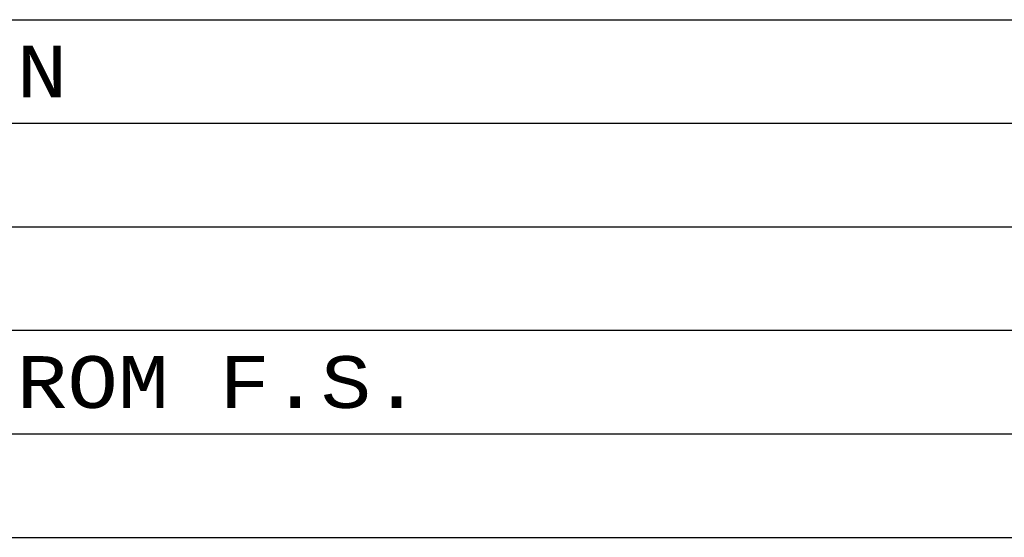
# Model space of a CAD drawing. Header units: inches. Extents: x 3 to 289, y 4 to 291.
# Tile 340 of 634: x 154.46 to 157.46, y 136.38 to 137.96. Entities that reach past the tile are written whole.
import ezdxf
from ezdxf.enums import TextEntityAlignment as Align

# ---------------------------------------------------------------- set-up
doc = ezdxf.new("R2010")
doc.units = ezdxf.units.IN
doc.header["$LTSCALE"] = 0.5
doc.header["$MEASUREMENT"] = 0
doc.layers.add('DBU', color=7, linetype='Continuous')
doc.styles.add('VERO9-Courier New', font='cour.ttf')

msp = doc.modelspace()

# ---------------------------------------------------------------- linework, layer by layer
at = {"layer": 'DBU', "color": 56, "linetype": 'Continuous'}
for p, q in [((146.4669, 137.9561), (160.2716, 137.9561)), ((146.4669, 137.6412), (160.2716, 137.6412)), ((146.4669, 137.3262), (160.2716, 137.3262)), ((146.4669, 137.0113), (160.2716, 137.0113)), ((146.4669, 136.6963), (160.2716, 136.6963)), ((146.4669, 136.3813), (160.2716, 136.3813))]:
    msp.add_line(p, q, dxfattribs=at)

# ---------------------------------------------------------------- texts
at = {"layer": 'DBU', "color": 7, "linetype": 'Continuous', "style": 'VERO9-Courier New', "width": 0.931388}
for s, p, p2 in [('1.0000 THRU T.F. FOR GUIDE PIN', (149.9848, 137.7199), (154.6069, 137.7199)), ("1-1/16 C'BORE PER SIDE VIEW FROM F.S.", (149.9848, 136.775), (155.6854, 136.775))]:
    msp.add_text(s, height=0.15748, dxfattribs=at).set_placement(p, p2, align=Align.FIT)

doc.saveas('drawing.dxf')
